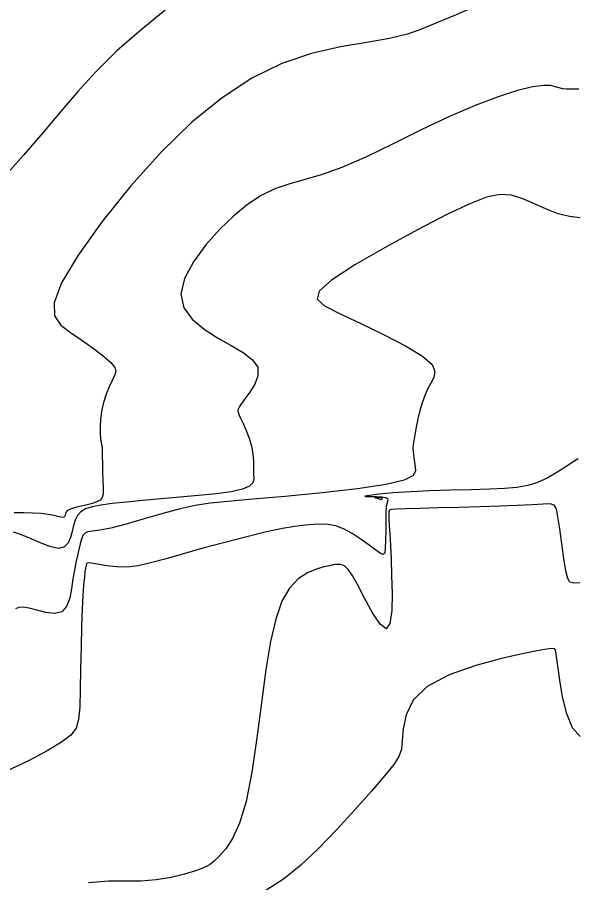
# Model space of a CAD drawing. Extents: x 2566142 to 2571431, y 418755 to 421584.
# Drawn here: x 2567621.3 to 2567768.3, y 419004.7 to 419231.9 of the extents above; entities that cross this region are included whole.
import ezdxf

# ---------------------------------------------------------------- set-up
doc = ezdxf.new("R2010")
doc.units = 0
doc.layers.add('Contour_ADS_Major', color=7, linetype='Continuous')
doc.layers.add('Contour_ADS_Minor', color=7, linetype='Continuous')

msp = doc.modelspace()

# ---------------------------------------------------------------- linework, layer by layer
at = {"layer": 'Contour_ADS_Major'}
for points in [[(2567768.44, 419116.02), (2567766.85, 419115), (2567764.91, 419113.73), (2567762.69, 419112.33), (2567760.27, 419110.96), (2567757.76, 419109.81), (2567755.19, 419109.01), (2567752.39, 419108.5), (2567749.12, 419108.21), (2567745.15, 419108.03), (2567740.36, 419107.89), (2567735.05, 419107.75), (2567729.61, 419107.58), (2567724.43, 419107.34), (2567719.88, 419107.03), (2567716.22, 419106.69), (2567713.67, 419106.38), (2567712.43, 419106.17)], [(2567712.43, 419106.17), (2567712.62, 419106.1), (2567713.8, 419106.1), (2567715.42, 419106.11), (2567716.94, 419106.04), (2567717.91, 419105.84), (2567718.39, 419105.55), (2567718.52, 419105.21), (2567718.45, 419104.9), (2567718.33, 419104.61), (2567718.2, 419104.18), (2567718.08, 419103.36), (2567717.99, 419101.92), (2567717.94, 419099.75), (2567717.93, 419097.16), (2567717.9, 419094.61), (2567717.83, 419092.54), (2567717.67, 419091.3), (2567717.3, 419090.86), (2567716.58, 419091.12), (2567715.39, 419091.98), (2567713.64, 419093.29), (2567711.49, 419094.83), (2567709.17, 419096.35), (2567706.89, 419097.59), (2567704.81, 419098.38), (2567702.87, 419098.76), (2567700.96, 419098.85), (2567698.97, 419098.76), (2567696.76, 419098.58), (2567694.13, 419098.25), (2567690.84, 419097.68), (2567686.67, 419096.8), (2567681.5, 419095.56), (2567675.74, 419094.07), (2567669.91, 419092.5), (2567664.52, 419090.99), (2567659.98, 419089.69), (2567656.19, 419088.65), (2567652.95, 419087.94), (2567650.05, 419087.59), (2567647.34, 419087.61), (2567644.87, 419087.89), (2567642.78, 419088.25), (2567641.2, 419088.55), (2567640.18, 419088.66), (2567639.64, 419088.59), (2567639.4, 419088.39), (2567639.3, 419088.11), (2567639.23, 419087.76), (2567639.13, 419087.23), (2567639.02, 419086.34), (2567638.86, 419084.94), (2567638.67, 419082.89), (2567638.47, 419080.1), (2567638.27, 419076.49), (2567638.1, 419071.98), (2567637.99, 419066.62), (2567637.89, 419060.9), (2567637.79, 419055.44), (2567637.64, 419050.85), (2567637.36, 419047.58), (2567636.68, 419045.29), (2567635.28, 419043.48), (2567632.85, 419041.63), (2567629.13, 419039.36), (2567624.16, 419036.71), (2567618.04, 419033.86)]]:
    msp.add_lwpolyline(points, dxfattribs=at)
at = {"layer": 'Contour_ADS_Minor'}
for points in [[(2567768.95, 419254.38), (2567766.23, 419256.16), (2567764.25, 419257.31), (2567762.86, 419257.76), (2567761.74, 419257.51), (2567760.61, 419256.54), (2567759.24, 419254.87), (2567757.64, 419252.66), (2567755.85, 419250.08), (2567753.94, 419247.3), (2567751.97, 419244.48), (2567749.87, 419241.76), (2567747.61, 419239.26), (2567745.11, 419237.08), (2567742.36, 419235.32), (2567739.42, 419233.87), (2567736.41, 419232.6), (2567733.43, 419231.37), (2567730.51, 419230.08), (2567727.37, 419228.77), (2567723.62, 419227.51), (2567718.9, 419226.36), (2567712.97, 419225.33), (2567706.05, 419224.13)], [(2567660.52, 419234.11), (2567653.77, 419228.66), (2567647.41, 419223.11), (2567641.95, 419217.72), (2567637.16, 419212.43), (2567632.63, 419207.1), (2567627.96, 419201.57), (2567622.87, 419195.74), (2567617.52, 419189.71)], [(2567706.05, 419224.13), (2567698.49, 419222.39), (2567690.65, 419219.75), (2567682.81, 419215.91), (2567674.98, 419210.78), (2567667.1, 419204.35), (2567659.09, 419196.6), (2567651.04, 419187.66), (2567643.51, 419178.32), (2567637.22, 419169.51), (2567632.85, 419162.17), (2567630.91, 419156.97), (2567631.03, 419153.51), (2567632.66, 419151.13), (2567635.22, 419149.19), (2567638.19, 419147.14), (2567641.18, 419145.03), (2567643.83, 419143.03), (2567645.81, 419141.32), (2567646.85, 419140), (2567647.09, 419138.91), (2567646.77, 419137.84), (2567646.12, 419136.56), (2567645.35, 419134.9), (2567644.58, 419132.94), (2567643.89, 419130.78), (2567643.37, 419128.55), (2567643.08, 419126.38), (2567642.99, 419124.36), (2567643.02, 419122.61), (2567643.12, 419121.24), (2567643.23, 419120.33), (2567643.33, 419119.78), (2567643.42, 419119.47), (2567643.47, 419119.28), (2567643.5, 419119.09), (2567643.5, 419118.72), (2567643.51, 419117.99), (2567643.53, 419116.73), (2567643.59, 419114.85), (2567643.66, 419112.6), (2567643.73, 419110.3), (2567643.78, 419108.3), (2567643.76, 419106.83), (2567643.56, 419105.84), (2567643.05, 419105.17), (2567642.1, 419104.67), (2567640.65, 419104.21), (2567638.91, 419103.77), (2567637.17, 419103.35), (2567635.72, 419102.96), (2567634.76, 419102.59), (2567634.24, 419102.24), (2567634, 419101.9), (2567633.9, 419101.55), (2567633.81, 419101.19), (2567633.67, 419100.87), (2567633.45, 419100.64), (2567633.12, 419100.55), (2567632.62, 419100.64), (2567631.89, 419100.86), (2567630.83, 419101.13), (2567629.38, 419101.4), (2567627.49, 419101.6), (2567625.26, 419101.73), (2567622.85, 419101.81), (2567620.4, 419101.85)], [(2567768.64, 419213.05), (2567766.78, 419213.04), (2567765.4, 419213.06), (2567764.35, 419213.15), (2567763.44, 419213.36), (2567762.49, 419213.69), (2567761.21, 419213.99), (2567759.31, 419214.05), (2567756.48, 419213.67), (2567752.49, 419212.68), (2567747.42, 419211.05), (2567741.45, 419208.78), (2567734.72, 419205.89), (2567727.45, 419202.43), (2567720.03, 419198.76), (2567712.88, 419195.3), (2567706.44, 419192.46), (2567701.02, 419190.52), (2567696.46, 419189.22), (2567692.49, 419188.14), (2567688.82, 419186.89), (2567685.23, 419185.13), (2567681.65, 419182.79), (2567678.04, 419179.84)], [(2567769, 419179.3), (2567766.16, 419179.61), (2567763.17, 419180.32), (2567760.11, 419181.52), (2567757.02, 419182.96), (2567753.95, 419184.29), (2567750.92, 419185.2), (2567747.9, 419185.39), (2567744.43, 419184.69), (2567739.98, 419182.98), (2567734.01, 419180.13), (2567726.28, 419176.14), (2567717.79, 419171.51), (2567709.83, 419166.9), (2567703.72, 419162.93), (2567700.47, 419160.05), (2567699.98, 419157.96), (2567701.88, 419156.16), (2567705.8, 419154.16), (2567711.25, 419151.59), (2567717.35, 419148.65), (2567723.13, 419145.67), (2567727.62, 419142.95), (2567730.09, 419140.74), (2567730.87, 419138.94), (2567730.56, 419137.39), (2567729.75, 419135.9), (2567728.92, 419134.32), (2567728.18, 419132.6), (2567727.51, 419130.73), (2567726.91, 419128.69), (2567726.39, 419126.49), (2567725.94, 419124.3), (2567725.58, 419122.31), (2567725.31, 419120.72), (2567725.14, 419119.67), (2567725.06, 419119.01), (2567725.05, 419118.51), (2567725.1, 419117.95), (2567725.19, 419117.18), (2567725.33, 419116.21), (2567725.49, 419115.1), (2567725.68, 419113.92), (2567725.75, 419112.73), (2567725.04, 419111.55), (2567722.74, 419110.37), (2567718.04, 419109.22), (2567710.51, 419108.11), (2567701.22, 419107.07), (2567691.58, 419106.15), (2567683.02, 419105.4), (2567676.59, 419104.83), (2567671.83, 419104.32), (2567667.9, 419103.7), (2567663.96, 419102.83), (2567659.41, 419101.61), (2567654.52, 419100.21), (2567649.82, 419098.87), (2567645.83, 419097.83), (2567642.95, 419097.25), (2567641.03, 419096.98), (2567639.81, 419096.8), (2567639.05, 419096.48), (2567638.5, 419095.84), (2567638.08, 419094.88), (2567637.74, 419093.66), (2567637.4, 419092.23), (2567637.03, 419090.62), (2567636.64, 419088.81), (2567636.25, 419086.77), (2567635.87, 419084.46), (2567635.52, 419081.9), (2567635.02, 419079.38), (2567634.21, 419077.25), (2567632.91, 419075.85), (2567631.01, 419075.4), (2567628.74, 419075.66), (2567626.43, 419076.26), (2567624.38, 419076.82), (2567622.82, 419077.04), (2567621.67, 419076.95), (2567620.75, 419076.63)], [(2567678.04, 419179.84), (2567674.37, 419176.29), (2567670.71, 419172.18), (2567667.46, 419167.76), (2567665.12, 419163.34), (2567664.18, 419159.23), (2567664.96, 419155.67), (2567667.16, 419152.64), (2567670.28, 419150.05), (2567673.84, 419147.79), (2567677.38, 419145.79), (2567680.54, 419143.91), (2567682.97, 419142.03), (2567684.34, 419140.02), (2567684.42, 419137.82), (2567683.57, 419135.58), (2567682.26, 419133.48), (2567680.96, 419131.75), (2567680.06, 419130.51), (2567679.53, 419129.71), (2567679.27, 419129.21), (2567679.16, 419128.89), (2567679.12, 419128.61), (2567679.18, 419128.25), (2567679.39, 419127.65), (2567679.83, 419126.68), (2567680.51, 419125.23), (2567681.32, 419123.41), (2567682.11, 419121.39), (2567682.74, 419119.3), (2567683.1, 419117.29), (2567683.24, 419115.41), (2567683.27, 419113.69), (2567683.28, 419112.16), (2567683.29, 419110.84), (2567683.05, 419109.72), (2567682.19, 419108.79), (2567680.38, 419108.01), (2567677.38, 419107.37), (2567673.42, 419106.84), (2567668.81, 419106.36), (2567663.89, 419105.93), (2567658.95, 419105.49), (2567654.22, 419105.06), (2567649.9, 419104.64), (2567646.17, 419104.24), (2567643.18, 419103.86), (2567640.89, 419103.42), (2567639.17, 419102.87), (2567637.93, 419102.12), (2567637.05, 419101.11), (2567636.45, 419099.87), (2567636.01, 419098.46), (2567635.64, 419096.92), (2567635.24, 419095.33), (2567634.64, 419093.9), (2567633.68, 419092.87), (2567632.19, 419092.48), (2567630.08, 419092.87), (2567627.56, 419093.82), (2567624.9, 419094.99), (2567622.39, 419096.06), (2567620.23, 419096.76)], [(2567747.86, 419103.6), (2567742.68, 419103.42), (2567737.17, 419103.25), (2567731.76, 419103.11), (2567726.92, 419102.98), (2567723.12, 419102.87), (2567720.7, 419102.77), (2567719.41, 419102.66), (2567718.9, 419102.49), (2567718.78, 419102.23), (2567718.75, 419101.82), (2567718.76, 419101.16), (2567718.8, 419100.08), (2567718.88, 419098.46), (2567719.01, 419096.19), (2567719.17, 419093.24), (2567719.34, 419089.63), (2567719.5, 419085.38), (2567719.6, 419080.64), (2567719.51, 419076.14), (2567719.05, 419072.77), (2567718.07, 419071.4), (2567716.46, 419072.59), (2567714.47, 419075.6), (2567712.39, 419079.41), (2567710.53, 419082.96), (2567709.11, 419085.43), (2567708.11, 419086.9), (2567707.4, 419087.66), (2567706.87, 419088), (2567706.42, 419088.18), (2567706.02, 419088.27), (2567705.63, 419088.29), (2567705.23, 419088.27), (2567704.78, 419088.23), (2567704.14, 419088.13), (2567703.17, 419087.94), (2567701.73, 419087.6), (2567699.74, 419087.04), (2567697.4, 419086.08), (2567694.95, 419084.5), (2567692.66, 419082.07), (2567690.72, 419078.59), (2567689.1, 419073.94), (2567687.72, 419068), (2567686.48, 419060.65), (2567685.31, 419051.97), (2567684.11, 419042.7), (2567682.8, 419033.75), (2567681.31, 419026.06), (2567679.59, 419020.31), (2567677.75, 419016.29), (2567675.96, 419013.59), (2567674.35, 419011.77), (2567673.01, 419010.44), (2567671.71, 419009.43), (2567670.16, 419008.58), (2567668.04, 419007.78), (2567665.14, 419006.91), (2567661.63, 419006.08), (2567657.73, 419005.43), (2567653.7, 419005.1), (2567649.64, 419005.13), (2567645.21, 419005.15), (2567639.93, 419004.67)], [(2567768.89, 419083.4), (2567767.28, 419083.34), (2567766.29, 419083.62), (2567765.7, 419084.6), (2567765.24, 419086.61), (2567764.72, 419089.81), (2567764.15, 419093.7), (2567763.59, 419097.59), (2567763.12, 419100.81), (2567762.73, 419102.85), (2567762.17, 419103.85), (2567761.12, 419104.16), (2567759.25, 419104.1), (2567756.33, 419103.96), (2567752.47, 419103.78), (2567747.86, 419103.6)], [(2567768.94, 419043.07), (2567766.97, 419045.39), (2567765.45, 419049.04), (2567764.35, 419053.47), (2567763.6, 419057.92), (2567763.11, 419061.63), (2567762.79, 419064.06), (2567762.59, 419065.36), (2567762.43, 419065.92), (2567762.23, 419066.09), (2567761.84, 419066.17), (2567760.8, 419066.09), (2567758.58, 419065.73), (2567754.62, 419064.95), (2567748.67, 419063.64), (2567741.62, 419061.77), (2567734.63, 419059.31), (2567728.86, 419056.24), (2567725.18, 419052.63), (2567723.27, 419048.8), (2567722.51, 419045.14), (2567722.29, 419042.05), (2567722.04, 419039.76), (2567721.4, 419037.85), (2567720.07, 419035.74), (2567717.74, 419032.83), (2567714.22, 419028.73), (2567709.83, 419023.8), (2567705.01, 419018.57), (2567700.2, 419013.59), (2567695.67, 419009.28), (2567691.11, 419005.61), (2567686.07, 419002.43)]]:
    msp.add_lwpolyline(points, dxfattribs=at)
msp.add_lwpolyline([(2567716.58, 419105.9), (2567716.82, 419105.9), (2567716.94, 419105.89), (2567716.99, 419105.87), (2567716.99, 419105.85), (2567716.98, 419105.84), (2567716.97, 419105.81), (2567716.97, 419105.77), (2567716.96, 419105.68), (2567716.96, 419105.56), (2567716.93, 419105.43), (2567716.88, 419105.32), (2567716.77, 419105.26), (2567716.59, 419105.29), (2567716.35, 419105.38), (2567716.07, 419105.5), (2567715.77, 419105.61), (2567715.47, 419105.68), (2567715.22, 419105.73), (2567715.09, 419105.76), (2567715.13, 419105.79), (2567715.39, 419105.82), (2567715.78, 419105.85), (2567716.21, 419105.88), (2567716.58, 419105.9)], close=True, dxfattribs=at)

doc.saveas('drawing.dxf')
